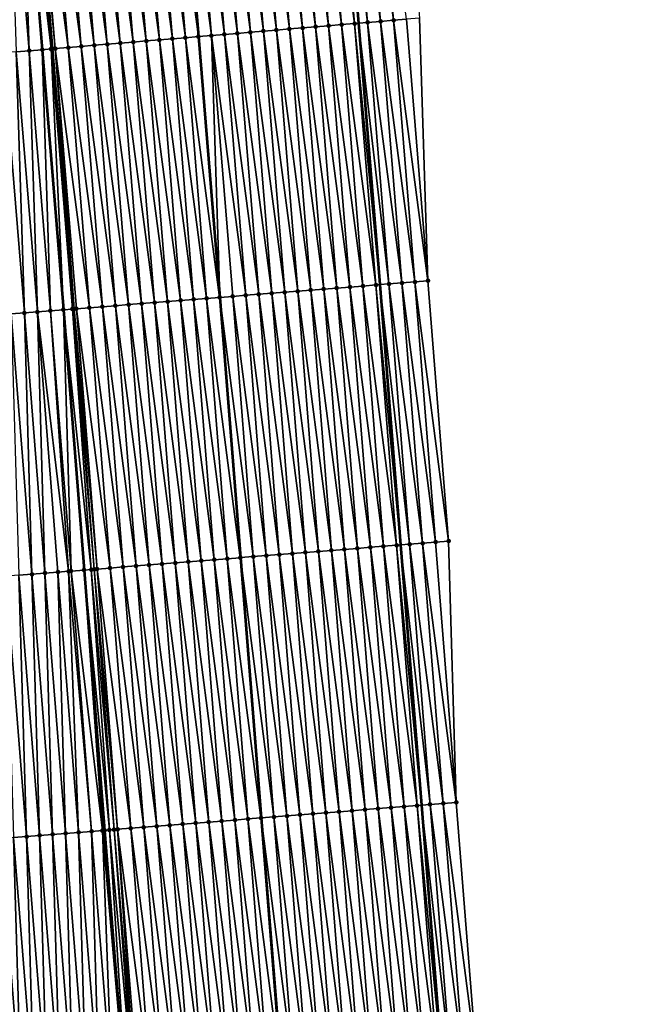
# Model space of a CAD drawing. Header units: feet. Extents: x 2010743 to 2022806, y 818705 to 837694.
# Tile 464 of 531: x 2011367 to 2011415, y 835138 to 835213. Entities that reach past the tile are written whole.
import ezdxf

# ---------------------------------------------------------------- set-up
doc = ezdxf.new("R2010")
doc.units = ezdxf.units.FT
doc.header["$MEASUREMENT"] = 0
for name, color, linetype, lineweight in [('EP_Travel Lane', 172, 'Continuous', 53), ('Road Shots', 141, 'Continuous', 100), ('STRIPING', 60, 'Continuous', 53)]:
    doc.layers.add(name, color=color, linetype=linetype, lineweight=lineweight)
doc.layers.add('I-77-MM17-21_NB-Surface-Border', color=7, linetype='Continuous')
doc.layers.add('I-77-MM17-21_NB-Surface-TIN', color=7, linetype='Continuous')

msp = doc.modelspace()

# ---------------------------------------------------------------- linework, layer by layer
at = {"layer": 'EP_Travel Lane'}
msp.add_polyline3d([(2011379.312, 835372.214, 318.371), (2011381.056, 835352.225, 318.031), (2011382.767, 835332.301, 317.694), (2011384.479, 835312.378, 317.312), (2011386.19, 835292.454, 316.967), (2011387.882, 835272.486, 316.613), (2011389.546, 835252.558, 316.264), (2011391.209, 835232.631, 315.902), (2011392.873, 835212.703, 315.569), (2011394.511, 835192.678, 315.213), (2011396.105, 835172.745, 314.846), (2011397.698, 835152.812, 314.476), (2011399.292, 835132.879, 314.135), (2011400.636, 835112.865, 313.791), (2011402.157, 835092.926, 313.419), (2011403.665, 835072.96, 313.042), (2011405.164, 835053.02, 312.71), (2011406.664, 835033.079, 312.361), (2011408.155, 835013.121, 312.006), (2011409.641, 834993.18, 311.649), (2011411.127, 834973.239, 311.263), (2011412.568, 834953.201, 310.905), (2011413.972, 834933.254, 310.525), (2011415.376, 834913.306, 310.196)], dxfattribs=at)
at = {"layer": 'I-77-MM17-21_NB-Surface-Border', "color": 3, "linetype": 'Continuous', "lineweight": -3}
msp.add_polyline3d([(2011380.052, 835372.28, 318.349), (2011383.785, 835352.46, 317.933), (2011385.487, 835332.535, 317.594), (2011388.186, 835312.697, 317.177), (2011389.888, 835292.773, 316.824), (2011392.573, 835272.881, 316.432), (2011394.237, 835252.953, 316.074), (2011395.9, 835233.026, 315.722), (2011397.564, 835213.098, 315.381), (2011398.201, 835192.973, 315.069), (2011399.779, 835173.039, 314.697), (2011400.361, 835153.025, 314.383), (2011401.94, 835133.09, 314.039)], dxfattribs=at)
at = {"layer": 'I-77-MM17-21_NB-Surface-TIN', "color": 128, "linetype": 'Continuous', "lineweight": -3}
for points in [[(2011392.582, 835212.678, 315.58), (2011390.918, 835232.606, 315.912), (2011389.921, 835232.523, 315.937)], [(2011390.918, 835232.606, 315.912), (2011392.873, 835212.703, 315.569), (2011391.209, 835232.631, 315.902)], [(2011392.582, 835212.678, 315.58), (2011392.873, 835212.703, 315.569), (2011390.918, 835232.606, 315.912)], [(2011393.578, 835212.762, 315.541), (2011391.914, 835232.69, 315.879), (2011391.209, 835232.631, 315.902)], [(2011393.578, 835212.762, 315.541), (2011391.209, 835232.631, 315.902), (2011392.873, 835212.703, 315.569)], [(2011394.575, 835212.846, 315.502), (2011392.911, 835232.774, 315.842), (2011391.914, 835232.69, 315.879)], [(2011393.578, 835212.762, 315.541), (2011394.575, 835212.846, 315.502), (2011391.914, 835232.69, 315.879)], [(2011395.571, 835212.93, 315.461), (2011393.907, 835232.858, 315.799), (2011392.911, 835232.774, 315.842)], [(2011394.575, 835212.846, 315.502), (2011395.571, 835212.93, 315.461), (2011392.911, 835232.774, 315.842)], [(2011395.571, 835212.93, 315.461), (2011396.568, 835213.014, 315.418), (2011393.907, 835232.858, 315.799)], [(2011383.613, 835211.927, 315.72), (2011381.949, 835231.855, 316.046), (2011380.953, 835231.772, 316.063)], [(2011384.61, 835212.011, 315.705), (2011382.946, 835231.939, 316.034), (2011381.949, 835231.855, 316.046)], [(2011383.613, 835211.927, 315.72), (2011384.61, 835212.011, 315.705), (2011381.949, 835231.855, 316.046)], [(2011385.606, 835212.094, 315.691), (2011383.942, 835232.022, 316.021), (2011382.946, 835231.939, 316.034)], [(2011384.61, 835212.011, 315.705), (2011385.606, 835212.094, 315.691), (2011382.946, 835231.939, 316.034)], [(2011386.603, 835212.178, 315.678), (2011384.939, 835232.106, 316.007), (2011383.942, 835232.022, 316.021)], [(2011385.606, 835212.094, 315.691), (2011386.603, 835212.178, 315.678), (2011383.942, 835232.022, 316.021)], [(2011387.599, 835212.261, 315.668), (2011385.935, 835232.189, 315.997), (2011384.939, 835232.106, 316.007)], [(2011386.603, 835212.178, 315.678), (2011387.599, 835212.261, 315.668), (2011384.939, 835232.106, 316.007)], [(2011388.596, 835212.344, 315.657), (2011386.932, 835232.272, 315.984), (2011385.935, 835232.189, 315.997)], [(2011387.599, 835212.261, 315.668), (2011388.596, 835212.344, 315.657), (2011385.935, 835232.189, 315.997)], [(2011389.592, 835212.428, 315.642), (2011387.928, 835232.356, 315.968), (2011386.932, 835232.272, 315.984)], [(2011388.596, 835212.344, 315.657), (2011389.592, 835212.428, 315.642), (2011386.932, 835232.272, 315.984)], [(2011390.589, 835212.511, 315.629), (2011388.925, 835232.439, 315.955), (2011387.928, 835232.356, 315.968)], [(2011389.592, 835212.428, 315.642), (2011390.589, 835212.511, 315.629), (2011387.928, 835232.356, 315.968)], [(2011391.585, 835212.595, 315.61), (2011389.921, 835232.523, 315.937), (2011388.925, 835232.439, 315.955)], [(2011390.589, 835212.511, 315.629), (2011391.585, 835212.595, 315.61), (2011388.925, 835232.439, 315.955)], [(2011391.585, 835212.595, 315.61), (2011392.582, 835212.678, 315.58), (2011389.921, 835232.523, 315.937)], [(2011374.644, 835211.176, 315.875), (2011372.981, 835231.104, 316.209), (2011371.984, 835231.02, 316.227)], [(2011375.641, 835211.259, 315.857), (2011373.977, 835231.187, 316.189), (2011372.981, 835231.104, 316.209)], [(2011374.644, 835211.176, 315.875), (2011375.641, 835211.259, 315.857), (2011372.981, 835231.104, 316.209)], [(2011376.637, 835211.343, 315.836), (2011374.974, 835231.271, 316.173), (2011373.977, 835231.187, 316.189)], [(2011375.641, 835211.259, 315.857), (2011376.637, 835211.343, 315.836), (2011373.977, 835231.187, 316.189)], [(2011377.634, 835211.426, 315.818), (2011375.97, 835231.354, 316.155), (2011374.974, 835231.271, 316.173)], [(2011376.637, 835211.343, 315.836), (2011377.634, 835211.426, 315.818), (2011374.974, 835231.271, 316.173)], [(2011378.63, 835211.51, 315.803), (2011376.967, 835231.438, 316.139), (2011375.97, 835231.354, 316.155)], [(2011377.634, 835211.426, 315.818), (2011378.63, 835211.51, 315.803), (2011375.97, 835231.354, 316.155)], [(2011379.627, 835211.593, 315.789), (2011377.963, 835231.521, 316.124), (2011376.967, 835231.438, 316.139)], [(2011378.63, 835211.51, 315.803), (2011379.627, 835211.593, 315.789), (2011376.967, 835231.438, 316.139)], [(2011380.623, 835211.677, 315.765), (2011378.96, 835231.605, 316.097), (2011377.963, 835231.521, 316.124)], [(2011379.627, 835211.593, 315.789), (2011380.623, 835211.677, 315.765), (2011377.963, 835231.521, 316.124)], [(2011378.96, 835231.605, 316.097), (2011380.634, 835211.678, 315.765), (2011378.97, 835231.606, 316.097)], [(2011380.623, 835211.677, 315.765), (2011380.634, 835211.678, 315.765), (2011378.96, 835231.605, 316.097)], [(2011381.62, 835211.76, 315.759), (2011379.956, 835231.688, 316.085), (2011378.97, 835231.606, 316.097)], [(2011381.62, 835211.76, 315.759), (2011378.97, 835231.606, 316.097), (2011380.634, 835211.678, 315.765)], [(2011382.617, 835211.844, 315.737), (2011380.953, 835231.772, 316.063), (2011379.956, 835231.688, 316.085)], [(2011381.62, 835211.76, 315.759), (2011382.617, 835211.844, 315.737), (2011379.956, 835231.688, 316.085)], [(2011382.617, 835211.844, 315.737), (2011383.613, 835211.927, 315.72), (2011380.953, 835231.772, 316.063)], [(2011367.669, 835210.592, 315.961), (2011367.002, 835230.603, 316.298), (2011366.005, 835230.52, 316.293)], [(2011366.672, 835210.509, 315.939), (2011367.669, 835210.592, 315.961), (2011366.005, 835230.52, 316.293)], [(2011369.341, 835210.731, 315.972), (2011367.734, 835230.664, 316.307), (2011367.002, 835230.603, 316.298)], [(2011369.341, 835210.731, 315.972), (2011367.002, 835230.603, 316.298), (2011368.665, 835210.675, 315.965)], [(2011367.669, 835210.592, 315.961), (2011368.665, 835210.675, 315.965), (2011367.002, 835230.603, 316.298)], [(2011369.468, 835210.742, 315.972), (2011367.813, 835230.67, 316.307), (2011367.734, 835230.664, 316.307)], [(2011369.341, 835210.731, 315.972), (2011369.468, 835210.742, 315.972), (2011367.734, 835230.664, 316.307)], [(2011369.662, 835210.758, 315.97), (2011367.998, 835230.686, 316.305), (2011367.813, 835230.67, 316.307)], [(2011369.468, 835210.742, 315.972), (2011369.662, 835210.758, 315.97), (2011367.813, 835230.67, 316.307)], [(2011370.658, 835210.842, 315.954), (2011368.995, 835230.769, 316.286), (2011367.998, 835230.686, 316.305)], [(2011369.662, 835210.758, 315.97), (2011370.658, 835210.842, 315.954), (2011367.998, 835230.686, 316.305)], [(2011371.655, 835210.925, 315.932), (2011369.991, 835230.853, 316.268), (2011368.995, 835230.769, 316.286)], [(2011370.658, 835210.842, 315.954), (2011371.655, 835210.925, 315.932), (2011368.995, 835230.769, 316.286)], [(2011372.651, 835211.009, 315.913), (2011370.988, 835230.937, 316.246), (2011369.991, 835230.853, 316.268)], [(2011371.655, 835210.925, 315.932), (2011372.651, 835211.009, 315.913), (2011369.991, 835230.853, 316.268)], [(2011373.648, 835211.092, 315.894), (2011371.984, 835231.02, 316.227), (2011370.988, 835230.937, 316.246)], [(2011372.651, 835211.009, 315.913), (2011373.648, 835211.092, 315.894), (2011370.988, 835230.937, 316.246)], [(2011373.648, 835211.092, 315.894), (2011374.644, 835211.176, 315.875), (2011371.984, 835231.02, 316.227)], [(2011398.201, 835192.973, 315.069), (2011396.568, 835213.014, 315.418), (2011395.571, 835212.93, 315.461)], [(2011398.201, 835192.973, 315.069), (2011397.564, 835213.098, 315.381), (2011396.568, 835213.014, 315.418)], [(2011389.229, 835192.258, 315.312), (2011387.599, 835212.261, 315.668), (2011386.603, 835212.178, 315.678)], [(2011390.226, 835192.337, 315.304), (2011388.596, 835212.344, 315.657), (2011387.599, 835212.261, 315.668)], [(2011389.229, 835192.258, 315.312), (2011390.226, 835192.337, 315.304), (2011387.599, 835212.261, 315.668)], [(2011391.223, 835192.416, 315.288), (2011389.592, 835212.428, 315.642), (2011388.596, 835212.344, 315.657)], [(2011390.226, 835192.337, 315.304), (2011391.223, 835192.416, 315.288), (2011388.596, 835212.344, 315.657)], [(2011392.22, 835192.496, 315.269), (2011390.589, 835212.511, 315.629), (2011389.592, 835212.428, 315.642)], [(2011391.223, 835192.416, 315.288), (2011392.22, 835192.496, 315.269), (2011389.592, 835212.428, 315.642)], [(2011393.216, 835192.575, 315.25), (2011391.585, 835212.595, 315.61), (2011390.589, 835212.511, 315.629)], [(2011392.22, 835192.496, 315.269), (2011393.216, 835192.575, 315.25), (2011390.589, 835212.511, 315.629)], [(2011394.213, 835192.655, 315.222), (2011392.582, 835212.678, 315.58), (2011391.585, 835212.595, 315.61)], [(2011393.216, 835192.575, 315.25), (2011394.213, 835192.655, 315.222), (2011391.585, 835212.595, 315.61)], [(2011392.582, 835212.678, 315.58), (2011394.511, 835192.678, 315.213), (2011392.873, 835212.703, 315.569)], [(2011394.213, 835192.655, 315.222), (2011394.511, 835192.678, 315.213), (2011392.582, 835212.678, 315.58)], [(2011395.21, 835192.734, 315.19), (2011393.578, 835212.762, 315.541), (2011392.873, 835212.703, 315.569)], [(2011395.21, 835192.734, 315.19), (2011392.873, 835212.703, 315.569), (2011394.511, 835192.678, 315.213)], [(2011396.207, 835192.814, 315.157), (2011394.575, 835212.846, 315.502), (2011393.578, 835212.762, 315.541)], [(2011395.21, 835192.734, 315.19), (2011396.207, 835192.814, 315.157), (2011393.578, 835212.762, 315.541)], [(2011397.204, 835192.893, 315.114), (2011395.571, 835212.93, 315.461), (2011394.575, 835212.846, 315.502)], [(2011396.207, 835192.814, 315.157), (2011397.204, 835192.893, 315.114), (2011394.575, 835212.846, 315.502)], [(2011397.204, 835192.893, 315.114), (2011398.201, 835192.973, 315.069), (2011395.571, 835212.93, 315.461)], [(2011380.257, 835191.545, 315.454), (2011378.63, 835211.51, 315.803), (2011377.634, 835211.426, 315.818)], [(2011381.254, 835191.624, 315.439), (2011379.627, 835211.593, 315.789), (2011378.63, 835211.51, 315.803)], [(2011380.257, 835191.545, 315.454), (2011381.254, 835191.624, 315.439), (2011378.63, 835211.51, 315.803)], [(2011382.251, 835191.704, 315.415), (2011380.623, 835211.677, 315.765), (2011379.627, 835211.593, 315.789)], [(2011381.254, 835191.624, 315.439), (2011382.251, 835191.704, 315.415), (2011379.627, 835211.593, 315.789)], [(2011382.251, 835191.704, 315.415), (2011380.634, 835211.678, 315.765), (2011380.623, 835211.677, 315.765)], [(2011381.62, 835211.76, 315.759), (2011380.634, 835211.678, 315.765), (2011382.265, 835191.705, 315.415)], [(2011382.251, 835191.704, 315.415), (2011382.265, 835191.705, 315.415), (2011380.634, 835211.678, 315.765)], [(2011384.245, 835191.862, 315.379), (2011382.617, 835211.844, 315.737), (2011381.62, 835211.76, 315.759)], [(2011383.248, 835191.783, 315.396), (2011381.62, 835211.76, 315.759), (2011382.265, 835191.705, 315.415)], [(2011383.248, 835191.783, 315.396), (2011384.245, 835191.862, 315.379), (2011381.62, 835211.76, 315.759)], [(2011385.242, 835191.941, 315.363), (2011383.613, 835211.927, 315.72), (2011382.617, 835211.844, 315.737)], [(2011384.245, 835191.862, 315.379), (2011385.242, 835191.941, 315.363), (2011382.617, 835211.844, 315.737)], [(2011386.238, 835192.021, 315.344), (2011384.61, 835212.011, 315.705), (2011383.613, 835211.927, 315.72)], [(2011385.242, 835191.941, 315.363), (2011386.238, 835192.021, 315.344), (2011383.613, 835211.927, 315.72)], [(2011387.235, 835192.1, 315.33), (2011385.606, 835212.094, 315.691), (2011384.61, 835212.011, 315.705)], [(2011386.238, 835192.021, 315.344), (2011387.235, 835192.1, 315.33), (2011384.61, 835212.011, 315.705)], [(2011388.232, 835192.179, 315.321), (2011386.603, 835212.178, 315.678), (2011385.606, 835212.094, 315.691)], [(2011387.235, 835192.1, 315.33), (2011388.232, 835192.179, 315.321), (2011385.606, 835212.094, 315.691)], [(2011388.232, 835192.179, 315.321), (2011389.229, 835192.258, 315.312), (2011386.603, 835212.178, 315.678)], [(2011369.341, 835210.731, 315.972), (2011368.665, 835210.675, 315.965), (2011370.289, 835190.753, 315.611)], [(2011370.98, 835190.807, 315.615), (2011369.468, 835210.742, 315.972), (2011369.341, 835210.731, 315.972)], [(2011370.98, 835190.807, 315.615), (2011369.341, 835210.731, 315.972), (2011370.289, 835190.753, 315.611)], [(2011371.11, 835190.818, 315.615), (2011369.662, 835210.758, 315.97), (2011369.468, 835210.742, 315.972)], [(2011370.98, 835190.807, 315.615), (2011371.11, 835190.818, 315.615), (2011369.468, 835210.742, 315.972)], [(2011372.283, 835190.911, 315.598), (2011370.658, 835210.842, 315.954), (2011369.662, 835210.758, 315.97)], [(2011371.11, 835190.818, 315.615), (2011371.286, 835190.832, 315.614), (2011369.662, 835210.758, 315.97)], [(2011371.286, 835190.832, 315.614), (2011372.283, 835190.911, 315.598), (2011369.662, 835210.758, 315.97)], [(2011373.279, 835190.99, 315.58), (2011371.655, 835210.925, 315.932), (2011370.658, 835210.842, 315.954)], [(2011372.283, 835190.911, 315.598), (2011373.279, 835190.99, 315.58), (2011370.658, 835210.842, 315.954)], [(2011374.276, 835191.069, 315.562), (2011372.651, 835211.009, 315.913), (2011371.655, 835210.925, 315.932)], [(2011373.279, 835190.99, 315.58), (2011374.276, 835191.069, 315.562), (2011371.655, 835210.925, 315.932)], [(2011375.273, 835191.149, 315.545), (2011373.648, 835211.092, 315.894), (2011372.651, 835211.009, 315.913)], [(2011374.276, 835191.069, 315.562), (2011375.273, 835191.149, 315.545), (2011372.651, 835211.009, 315.913)], [(2011376.27, 835191.228, 315.526), (2011374.644, 835211.176, 315.875), (2011373.648, 835211.092, 315.894)], [(2011375.273, 835191.149, 315.545), (2011376.27, 835191.228, 315.526), (2011373.648, 835211.092, 315.894)], [(2011377.267, 835191.307, 315.506), (2011375.641, 835211.259, 315.857), (2011374.644, 835211.176, 315.875)], [(2011376.27, 835191.228, 315.526), (2011377.267, 835191.307, 315.506), (2011374.644, 835211.176, 315.875)], [(2011378.264, 835191.387, 315.488), (2011376.637, 835211.343, 315.836), (2011375.641, 835211.259, 315.857)], [(2011377.267, 835191.307, 315.506), (2011378.264, 835191.387, 315.488), (2011375.641, 835211.259, 315.857)], [(2011379.261, 835191.466, 315.471), (2011377.634, 835211.426, 315.818), (2011376.637, 835211.343, 315.836)], [(2011378.264, 835191.387, 315.488), (2011379.261, 835191.466, 315.471), (2011376.637, 835211.343, 315.836)], [(2011379.261, 835191.466, 315.471), (2011380.257, 835191.545, 315.454), (2011377.634, 835211.426, 315.818)], [(2011367.298, 835190.516, 315.574), (2011366.672, 835210.509, 315.939), (2011365.676, 835210.426, 315.926)], [(2011366.301, 835190.438, 315.563), (2011367.298, 835190.516, 315.574), (2011365.676, 835210.426, 315.926)], [(2011368.295, 835190.595, 315.589), (2011367.669, 835210.592, 315.961), (2011366.672, 835210.509, 315.939)], [(2011367.298, 835190.516, 315.574), (2011368.295, 835190.595, 315.589), (2011366.672, 835210.509, 315.939)], [(2011369.292, 835190.674, 315.606), (2011368.665, 835210.675, 315.965), (2011367.669, 835210.592, 315.961)], [(2011368.295, 835190.595, 315.589), (2011369.292, 835190.674, 315.606), (2011367.669, 835210.592, 315.961)], [(2011370.289, 835190.753, 315.611), (2011370.289, 835190.753, 315.611), (2011368.665, 835210.675, 315.965)], [(2011369.292, 835190.674, 315.606), (2011370.289, 835190.753, 315.611), (2011368.665, 835210.675, 315.965)], [(2011395.792, 835172.72, 314.856), (2011394.213, 835192.655, 315.222), (2011393.216, 835192.575, 315.25)], [(2011394.213, 835192.655, 315.222), (2011396.105, 835172.745, 314.846), (2011394.511, 835192.678, 315.213)], [(2011395.792, 835172.72, 314.856), (2011396.105, 835172.745, 314.846), (2011394.213, 835192.655, 315.222)], [(2011396.789, 835172.8, 314.822), (2011395.21, 835192.734, 315.19), (2011394.511, 835192.678, 315.213)], [(2011396.789, 835172.8, 314.822), (2011394.511, 835192.678, 315.213), (2011396.105, 835172.745, 314.846)], [(2011397.786, 835172.879, 314.784), (2011396.207, 835192.814, 315.157), (2011395.21, 835192.734, 315.19)], [(2011396.789, 835172.8, 314.822), (2011397.786, 835172.879, 314.784), (2011395.21, 835192.734, 315.19)], [(2011398.783, 835172.959, 314.743), (2011397.204, 835192.893, 315.114), (2011396.207, 835192.814, 315.157)], [(2011397.786, 835172.879, 314.784), (2011398.783, 835172.959, 314.743), (2011396.207, 835192.814, 315.157)], [(2011399.779, 835173.039, 314.697), (2011398.201, 835192.973, 315.069), (2011397.204, 835192.893, 315.114)], [(2011398.783, 835172.959, 314.743), (2011399.779, 835173.039, 314.697), (2011397.204, 835192.893, 315.114)], [(2011386.82, 835172.007, 315.005), (2011385.242, 835191.941, 315.363), (2011384.245, 835191.862, 315.379)], [(2011387.817, 835172.086, 314.989), (2011386.238, 835192.021, 315.344), (2011385.242, 835191.941, 315.363)], [(2011386.82, 835172.007, 315.005), (2011387.817, 835172.086, 314.989), (2011385.242, 835191.941, 315.363)], [(2011388.814, 835172.166, 314.97), (2011387.235, 835192.1, 315.33), (2011386.238, 835192.021, 315.344)], [(2011387.817, 835172.086, 314.989), (2011388.814, 835172.166, 314.97), (2011386.238, 835192.021, 315.344)], [(2011389.811, 835172.245, 314.956), (2011388.232, 835192.179, 315.321), (2011387.235, 835192.1, 315.33)], [(2011388.814, 835172.166, 314.97), (2011389.811, 835172.245, 314.956), (2011387.235, 835192.1, 315.33)], [(2011390.808, 835172.324, 314.945), (2011389.229, 835192.258, 315.312), (2011388.232, 835192.179, 315.321)], [(2011389.811, 835172.245, 314.956), (2011390.808, 835172.324, 314.945), (2011388.232, 835192.179, 315.321)], [(2011391.805, 835172.403, 314.934), (2011390.226, 835192.337, 315.304), (2011389.229, 835192.258, 315.312)], [(2011390.808, 835172.324, 314.945), (2011391.805, 835172.403, 314.934), (2011389.229, 835192.258, 315.312)], [(2011392.802, 835172.482, 314.918), (2011391.223, 835192.416, 315.288), (2011390.226, 835192.337, 315.304)], [(2011391.805, 835172.403, 314.934), (2011392.802, 835172.482, 314.918), (2011390.226, 835192.337, 315.304)], [(2011393.798, 835172.562, 314.9), (2011392.22, 835192.496, 315.269), (2011391.223, 835192.416, 315.288)], [(2011392.802, 835172.482, 314.918), (2011393.798, 835172.562, 314.9), (2011391.223, 835192.416, 315.288)], [(2011394.795, 835172.641, 314.883), (2011393.216, 835192.575, 315.25), (2011392.22, 835192.496, 315.269)], [(2011393.798, 835172.562, 314.9), (2011394.795, 835172.641, 314.883), (2011392.22, 835192.496, 315.269)], [(2011394.795, 835172.641, 314.883), (2011395.792, 835172.72, 314.856), (2011393.216, 835192.575, 315.25)], [(2011376.852, 835171.214, 315.184), (2011375.273, 835191.149, 315.545), (2011374.276, 835191.069, 315.562)], [(2011377.849, 835171.294, 315.166), (2011376.27, 835191.228, 315.526), (2011375.273, 835191.149, 315.545)], [(2011376.852, 835171.214, 315.184), (2011377.849, 835171.294, 315.166), (2011375.273, 835191.149, 315.545)], [(2011378.846, 835171.373, 315.149), (2011377.267, 835191.307, 315.506), (2011376.27, 835191.228, 315.526)], [(2011377.849, 835171.294, 315.166), (2011378.846, 835171.373, 315.149), (2011376.27, 835191.228, 315.526)], [(2011379.842, 835171.452, 315.13), (2011378.264, 835191.387, 315.488), (2011377.267, 835191.307, 315.506)], [(2011378.846, 835171.373, 315.149), (2011379.842, 835171.452, 315.13), (2011377.267, 835191.307, 315.506)], [(2011380.839, 835171.531, 315.113), (2011379.261, 835191.466, 315.471), (2011378.264, 835191.387, 315.488)], [(2011379.842, 835171.452, 315.13), (2011380.839, 835171.531, 315.113), (2011378.264, 835191.387, 315.488)], [(2011381.836, 835171.611, 315.098), (2011380.257, 835191.545, 315.454), (2011379.261, 835191.466, 315.471)], [(2011380.839, 835171.531, 315.113), (2011381.836, 835171.611, 315.098), (2011379.261, 835191.466, 315.471)], [(2011382.833, 835171.69, 315.083), (2011381.254, 835191.624, 315.439), (2011380.257, 835191.545, 315.454)], [(2011381.836, 835171.611, 315.098), (2011382.833, 835171.69, 315.083), (2011380.257, 835191.545, 315.454)], [(2011383.83, 835171.769, 315.061), (2011382.251, 835191.704, 315.415), (2011381.254, 835191.624, 315.439)], [(2011382.833, 835171.69, 315.083), (2011383.83, 835171.769, 315.061), (2011381.254, 835191.624, 315.439)], [(2011382.251, 835191.704, 315.415), (2011383.853, 835171.771, 315.061), (2011382.265, 835191.705, 315.415)], [(2011383.83, 835171.769, 315.061), (2011383.853, 835171.771, 315.061), (2011382.251, 835191.704, 315.415)], [(2011384.827, 835171.848, 315.044), (2011383.248, 835191.783, 315.396), (2011382.265, 835191.705, 315.415)], [(2011384.827, 835171.848, 315.044), (2011382.265, 835191.705, 315.415), (2011383.853, 835171.771, 315.061)], [(2011385.824, 835171.928, 315.023), (2011384.245, 835191.862, 315.379), (2011383.248, 835191.783, 315.396)], [(2011384.827, 835171.848, 315.044), (2011385.824, 835171.928, 315.023), (2011383.248, 835191.783, 315.396)], [(2011385.824, 835171.928, 315.023), (2011386.82, 835172.007, 315.005), (2011384.245, 835191.862, 315.379)], [(2011367.88, 835170.503, 315.203), (2011367.298, 835190.516, 315.574), (2011366.301, 835190.438, 315.563)], [(2011366.883, 835170.425, 315.193), (2011367.88, 835170.503, 315.203), (2011366.301, 835190.438, 315.563)], [(2011368.877, 835170.582, 315.215), (2011368.295, 835190.595, 315.589), (2011367.298, 835190.516, 315.574)], [(2011367.88, 835170.503, 315.203), (2011368.877, 835170.582, 315.215), (2011367.298, 835190.516, 315.574)], [(2011370.687, 835170.725, 315.243), (2011369.292, 835190.674, 315.606), (2011368.295, 835190.595, 315.589)], [(2011368.877, 835170.582, 315.215), (2011369.874, 835170.661, 315.229), (2011368.295, 835190.595, 315.589)], [(2011369.874, 835170.661, 315.229), (2011370.687, 835170.725, 315.243), (2011368.295, 835190.595, 315.589)], [(2011370.871, 835170.739, 315.246), (2011370.289, 835190.753, 315.611), (2011369.292, 835190.674, 315.606)], [(2011370.687, 835170.725, 315.243), (2011370.871, 835170.739, 315.246), (2011369.292, 835190.674, 315.606)], [(2011372.42, 835170.862, 315.257), (2011370.98, 835190.807, 315.615), (2011370.289, 835190.753, 315.611)], [(2011371.868, 835170.818, 315.255), (2011370.289, 835190.753, 315.611), (2011370.289, 835190.753, 315.611)], [(2011372.42, 835170.862, 315.257), (2011370.289, 835190.753, 315.611), (2011371.868, 835170.818, 315.255)], [(2011371.868, 835170.818, 315.255), (2011371.868, 835170.818, 315.255), (2011370.289, 835190.753, 315.611)], [(2011370.871, 835170.739, 315.246), (2011371.868, 835170.818, 315.255), (2011370.289, 835190.753, 315.611)], [(2011372.644, 835170.88, 315.257), (2011371.11, 835190.818, 315.615), (2011370.98, 835190.807, 315.615)], [(2011372.42, 835170.862, 315.257), (2011372.644, 835170.88, 315.257), (2011370.98, 835190.807, 315.615)], [(2011372.865, 835170.897, 315.255), (2011371.286, 835190.832, 315.614), (2011371.11, 835190.818, 315.615)], [(2011372.644, 835170.88, 315.257), (2011372.865, 835170.897, 315.255), (2011371.11, 835190.818, 315.615)], [(2011373.861, 835170.976, 315.242), (2011372.283, 835190.911, 315.598), (2011371.286, 835190.832, 315.614)], [(2011372.865, 835170.897, 315.255), (2011373.861, 835170.976, 315.242), (2011371.286, 835190.832, 315.614)], [(2011374.858, 835171.056, 315.223), (2011373.279, 835190.99, 315.58), (2011372.283, 835190.911, 315.598)], [(2011373.861, 835170.976, 315.242), (2011374.858, 835171.056, 315.223), (2011372.283, 835190.911, 315.598)], [(2011375.855, 835171.135, 315.203), (2011374.276, 835191.069, 315.562), (2011373.279, 835190.99, 315.58)], [(2011374.858, 835171.056, 315.223), (2011375.855, 835171.135, 315.203), (2011373.279, 835190.99, 315.58)], [(2011375.855, 835171.135, 315.203), (2011376.852, 835171.214, 315.184), (2011374.276, 835191.069, 315.562)], [(2011400.361, 835153.025, 314.383), (2011399.779, 835173.039, 314.697), (2011398.783, 835172.959, 314.743)], [(2011392.387, 835152.39, 314.582), (2011390.808, 835172.324, 314.945), (2011389.811, 835172.245, 314.956)], [(2011393.384, 835152.469, 314.569), (2011391.805, 835172.403, 314.934), (2011390.808, 835172.324, 314.945)], [(2011392.387, 835152.39, 314.582), (2011393.384, 835152.469, 314.569), (2011390.808, 835172.324, 314.945)], [(2011394.38, 835152.548, 314.554), (2011392.802, 835172.482, 314.918), (2011391.805, 835172.403, 314.934)], [(2011393.384, 835152.469, 314.569), (2011394.38, 835152.548, 314.554), (2011391.805, 835172.403, 314.934)], [(2011395.377, 835152.627, 314.537), (2011393.798, 835172.562, 314.9), (2011392.802, 835172.482, 314.918)], [(2011394.38, 835152.548, 314.554), (2011395.377, 835152.627, 314.537), (2011392.802, 835172.482, 314.918)], [(2011396.374, 835152.707, 314.514), (2011394.795, 835172.641, 314.883), (2011393.798, 835172.562, 314.9)], [(2011395.377, 835152.627, 314.537), (2011396.374, 835152.707, 314.514), (2011393.798, 835172.562, 314.9)], [(2011397.371, 835152.786, 314.487), (2011395.792, 835172.72, 314.856), (2011394.795, 835172.641, 314.883)], [(2011396.374, 835152.707, 314.514), (2011397.371, 835152.786, 314.487), (2011394.795, 835172.641, 314.883)], [(2011395.792, 835172.72, 314.856), (2011397.698, 835152.812, 314.476), (2011396.105, 835172.745, 314.846)], [(2011397.371, 835152.786, 314.487), (2011397.698, 835152.812, 314.476), (2011395.792, 835172.72, 314.856)], [(2011398.368, 835152.866, 314.455), (2011396.789, 835172.8, 314.822), (2011396.105, 835172.745, 314.846)], [(2011398.368, 835152.866, 314.455), (2011396.105, 835172.745, 314.846), (2011397.698, 835152.812, 314.476)], [(2011399.365, 835152.945, 314.42), (2011397.786, 835172.879, 314.784), (2011396.789, 835172.8, 314.822)], [(2011398.368, 835152.866, 314.455), (2011399.365, 835152.945, 314.42), (2011396.789, 835172.8, 314.822)], [(2011400.361, 835153.025, 314.383), (2011398.783, 835172.959, 314.743), (2011397.786, 835172.879, 314.784)], [(2011399.365, 835152.945, 314.42), (2011400.361, 835153.025, 314.383), (2011397.786, 835172.879, 314.784)], [(2011382.418, 835151.597, 314.769), (2011380.839, 835171.531, 315.113), (2011379.842, 835171.452, 315.13)], [(2011383.415, 835151.676, 314.752), (2011381.836, 835171.611, 315.098), (2011380.839, 835171.531, 315.113)], [(2011382.418, 835151.597, 314.769), (2011383.415, 835151.676, 314.752), (2011380.839, 835171.531, 315.113)], [(2011384.412, 835151.755, 314.738), (2011382.833, 835171.69, 315.083), (2011381.836, 835171.611, 315.098)], [(2011383.415, 835151.676, 314.752), (2011384.412, 835151.755, 314.738), (2011381.836, 835171.611, 315.098)], [(2011385.409, 835151.835, 314.714), (2011383.83, 835171.769, 315.061), (2011382.833, 835171.69, 315.083)], [(2011384.412, 835151.755, 314.738), (2011385.409, 835151.835, 314.714), (2011382.833, 835171.69, 315.083)], [(2011383.83, 835171.769, 315.061), (2011385.44, 835151.837, 314.713), (2011383.853, 835171.771, 315.061)], [(2011385.409, 835151.835, 314.714), (2011385.44, 835151.837, 314.713), (2011383.83, 835171.769, 315.061)], [(2011386.406, 835151.914, 314.692), (2011384.827, 835171.848, 315.044), (2011383.853, 835171.771, 315.061)], [(2011386.406, 835151.914, 314.692), (2011383.853, 835171.771, 315.061), (2011385.44, 835151.837, 314.713)], [(2011387.402, 835151.993, 314.665), (2011385.824, 835171.928, 315.023), (2011384.827, 835171.848, 315.044)], [(2011386.406, 835151.914, 314.692), (2011387.402, 835151.993, 314.665), (2011384.827, 835171.848, 315.044)], [(2011388.399, 835152.073, 314.646), (2011386.82, 835172.007, 315.005), (2011385.824, 835171.928, 315.023)], [(2011387.402, 835151.993, 314.665), (2011388.399, 835152.073, 314.646), (2011385.824, 835171.928, 315.023)], [(2011389.396, 835152.152, 314.629), (2011387.817, 835172.086, 314.989), (2011386.82, 835172.007, 315.005)], [(2011388.399, 835152.073, 314.646), (2011389.396, 835152.152, 314.629), (2011386.82, 835172.007, 315.005)], [(2011390.393, 835152.231, 314.61), (2011388.814, 835172.166, 314.97), (2011387.817, 835172.086, 314.989)], [(2011389.396, 835152.152, 314.629), (2011390.393, 835152.231, 314.61), (2011387.817, 835172.086, 314.989)], [(2011391.39, 835152.31, 314.596), (2011389.811, 835172.245, 314.956), (2011388.814, 835172.166, 314.97)], [(2011390.393, 835152.231, 314.61), (2011391.39, 835152.31, 314.596), (2011388.814, 835172.166, 314.97)], [(2011391.39, 835152.31, 314.596), (2011392.387, 835152.39, 314.582), (2011389.811, 835172.245, 314.956)], [(2011373.278, 835150.87, 314.907), (2011371.868, 835170.818, 315.255), (2011370.871, 835170.739, 315.246)], [(2011373.817, 835150.913, 314.909), (2011372.42, 835170.862, 315.257), (2011371.868, 835170.818, 315.255)], [(2011373.446, 835150.884, 314.908), (2011371.868, 835170.818, 315.255), (2011371.868, 835170.818, 315.255)], [(2011373.817, 835150.913, 314.909), (2011371.868, 835170.818, 315.255), (2011373.447, 835150.884, 314.908)], [(2011373.446, 835150.884, 314.908), (2011373.447, 835150.884, 314.908), (2011371.868, 835170.818, 315.255)], [(2011373.278, 835150.87, 314.907), (2011373.446, 835150.884, 314.908), (2011371.868, 835170.818, 315.255)], [(2011374.167, 835150.941, 314.909), (2011372.644, 835170.88, 315.257), (2011372.42, 835170.862, 315.257)], [(2011373.817, 835150.913, 314.909), (2011374.167, 835150.941, 314.909), (2011372.42, 835170.862, 315.257)], [(2011374.443, 835150.963, 314.907), (2011372.865, 835170.897, 315.255), (2011372.644, 835170.88, 315.257)], [(2011374.167, 835150.941, 314.909), (2011374.443, 835150.963, 314.907), (2011372.644, 835170.88, 315.257)], [(2011375.44, 835151.042, 314.893), (2011373.861, 835170.976, 315.242), (2011372.865, 835170.897, 315.255)], [(2011374.443, 835150.963, 314.907), (2011375.44, 835151.042, 314.893), (2011372.865, 835170.897, 315.255)], [(2011376.437, 835151.121, 314.874), (2011374.858, 835171.056, 315.223), (2011373.861, 835170.976, 315.242)], [(2011375.44, 835151.042, 314.893), (2011376.437, 835151.121, 314.874), (2011373.861, 835170.976, 315.242)], [(2011377.434, 835151.2, 314.855), (2011375.855, 835171.135, 315.203), (2011374.858, 835171.056, 315.223)], [(2011376.437, 835151.121, 314.874), (2011377.434, 835151.2, 314.855), (2011374.858, 835171.056, 315.223)], [(2011378.431, 835151.28, 314.837), (2011376.852, 835171.214, 315.184), (2011375.855, 835171.135, 315.203)], [(2011377.434, 835151.2, 314.855), (2011378.431, 835151.28, 314.837), (2011375.855, 835171.135, 315.203)], [(2011379.428, 835151.359, 314.82), (2011377.849, 835171.294, 315.166), (2011376.852, 835171.214, 315.184)], [(2011378.431, 835151.28, 314.837), (2011379.428, 835151.359, 314.82), (2011376.852, 835171.214, 315.184)], [(2011380.424, 835151.438, 314.8), (2011378.846, 835171.373, 315.149), (2011377.849, 835171.294, 315.166)], [(2011379.428, 835151.359, 314.82), (2011380.424, 835151.438, 314.8), (2011377.849, 835171.294, 315.166)], [(2011381.421, 835151.518, 314.785), (2011379.842, 835171.452, 315.13), (2011378.846, 835171.373, 315.149)], [(2011380.424, 835151.438, 314.8), (2011381.421, 835151.518, 314.785), (2011378.846, 835171.373, 315.149)], [(2011381.421, 835151.518, 314.785), (2011382.418, 835151.597, 314.769), (2011379.842, 835171.452, 315.13)], [(2011367.465, 835150.411, 314.834), (2011366.883, 835170.425, 315.193), (2011365.886, 835170.346, 315.183)], [(2011366.468, 835150.332, 314.825), (2011367.465, 835150.411, 314.834), (2011365.886, 835170.346, 315.183)], [(2011368.462, 835150.49, 314.843), (2011367.88, 835170.503, 315.203), (2011366.883, 835170.425, 315.193)], [(2011367.465, 835150.411, 314.834), (2011368.462, 835150.49, 314.843), (2011366.883, 835170.425, 315.193)], [(2011369.459, 835150.569, 314.852), (2011368.877, 835170.582, 315.215), (2011367.88, 835170.503, 315.203)], [(2011368.462, 835150.49, 314.843), (2011369.459, 835150.569, 314.852), (2011367.88, 835170.503, 315.203)], [(2011370.456, 835150.648, 314.863), (2011369.874, 835170.661, 315.229), (2011368.877, 835170.582, 315.215)], [(2011369.459, 835150.569, 314.852), (2011370.456, 835150.648, 314.863), (2011368.877, 835170.582, 315.215)], [(2011371.453, 835150.726, 314.88), (2011370.687, 835170.725, 315.243), (2011369.874, 835170.661, 315.229)], [(2011370.456, 835150.648, 314.863), (2011371.453, 835150.726, 314.88), (2011369.874, 835170.661, 315.229)], [(2011372.45, 835150.805, 314.898), (2011370.871, 835170.739, 315.246), (2011370.687, 835170.725, 315.243)], [(2011371.453, 835150.726, 314.88), (2011372.45, 835150.805, 314.898), (2011370.687, 835170.725, 315.243)], [(2011372.45, 835150.805, 314.898), (2011373.278, 835150.87, 314.907), (2011370.871, 835170.739, 315.246)], [(2011397.953, 835132.772, 314.176), (2011396.374, 835152.707, 314.514), (2011395.377, 835152.627, 314.537)], [(2011398.95, 835132.851, 314.146), (2011397.371, 835152.786, 314.487), (2011396.374, 835152.707, 314.514)], [(2011397.953, 835132.772, 314.176), (2011398.95, 835132.851, 314.146), (2011396.374, 835152.707, 314.514)], [(2011397.371, 835152.786, 314.487), (2011399.292, 835132.879, 314.135), (2011397.698, 835152.812, 314.476)], [(2011398.95, 835132.851, 314.146), (2011399.292, 835132.879, 314.135), (2011397.371, 835152.786, 314.487)], [(2011399.947, 835132.931, 314.115), (2011398.368, 835152.866, 314.455), (2011397.698, 835152.812, 314.476)], [(2011399.947, 835132.931, 314.115), (2011397.698, 835152.812, 314.476), (2011399.292, 835132.879, 314.135)], [(2011400.943, 835133.011, 314.079), (2011399.365, 835152.945, 314.42), (2011398.368, 835152.866, 314.455)], [(2011399.947, 835132.931, 314.115), (2011400.943, 835133.011, 314.079), (2011398.368, 835152.866, 314.455)], [(2011401.94, 835133.09, 314.039), (2011400.361, 835153.025, 314.383), (2011399.365, 835152.945, 314.42)], [(2011400.943, 835133.011, 314.079), (2011401.94, 835133.09, 314.039), (2011399.365, 835152.945, 314.42)], [(2011387.984, 835131.98, 314.337), (2011386.406, 835151.914, 314.692), (2011385.44, 835151.837, 314.713)], [(2011388.981, 835132.059, 314.322), (2011387.402, 835151.993, 314.665), (2011386.406, 835151.914, 314.692)], [(2011387.984, 835131.98, 314.337), (2011388.981, 835132.059, 314.322), (2011386.406, 835151.914, 314.692)], [(2011389.978, 835132.138, 314.302), (2011388.399, 835152.073, 314.646), (2011387.402, 835151.993, 314.665)], [(2011388.981, 835132.059, 314.322), (2011389.978, 835132.138, 314.302), (2011387.402, 835151.993, 314.665)], [(2011390.975, 835132.217, 314.283), (2011389.396, 835152.152, 314.629), (2011388.399, 835152.073, 314.646)], [(2011389.978, 835132.138, 314.302), (2011390.975, 835132.217, 314.283), (2011388.399, 835152.073, 314.646)], [(2011391.972, 835132.297, 314.267), (2011390.393, 835152.231, 314.61), (2011389.396, 835152.152, 314.629)], [(2011390.975, 835132.217, 314.283), (2011391.972, 835132.297, 314.267), (2011389.396, 835152.152, 314.629)], [(2011392.969, 835132.376, 314.254), (2011391.39, 835152.31, 314.596), (2011390.393, 835152.231, 314.61)], [(2011391.972, 835132.297, 314.267), (2011392.969, 835132.376, 314.254), (2011390.393, 835152.231, 314.61)], [(2011393.966, 835132.455, 314.243), (2011392.387, 835152.39, 314.582), (2011391.39, 835152.31, 314.596)], [(2011392.969, 835132.376, 314.254), (2011393.966, 835132.455, 314.243), (2011391.39, 835152.31, 314.596)], [(2011394.962, 835132.534, 314.231), (2011393.384, 835152.469, 314.569), (2011392.387, 835152.39, 314.582)], [(2011393.966, 835132.455, 314.243), (2011394.962, 835132.534, 314.231), (2011392.387, 835152.39, 314.582)], [(2011395.959, 835132.613, 314.215), (2011394.38, 835152.548, 314.554), (2011393.384, 835152.469, 314.569)], [(2011394.962, 835132.534, 314.231), (2011395.959, 835132.613, 314.215), (2011393.384, 835152.469, 314.569)], [(2011396.956, 835132.693, 314.199), (2011395.377, 835152.627, 314.537), (2011394.38, 835152.548, 314.554)], [(2011395.959, 835132.613, 314.215), (2011396.956, 835132.693, 314.199), (2011394.38, 835152.548, 314.554)], [(2011396.956, 835132.693, 314.199), (2011397.953, 835132.772, 314.176), (2011395.377, 835152.627, 314.537)], [(2011379.013, 835131.266, 314.494), (2011377.434, 835151.2, 314.855), (2011376.437, 835151.121, 314.874)], [(2011380.01, 835131.345, 314.476), (2011378.431, 835151.28, 314.837), (2011377.434, 835151.2, 314.855)], [(2011379.013, 835131.266, 314.494), (2011380.01, 835131.345, 314.476), (2011377.434, 835151.2, 314.855)], [(2011381.006, 835131.425, 314.458), (2011379.428, 835151.359, 314.82), (2011378.431, 835151.28, 314.837)], [(2011380.01, 835131.345, 314.476), (2011381.006, 835131.425, 314.458), (2011378.431, 835151.28, 314.837)], [(2011382.003, 835131.504, 314.44), (2011380.424, 835151.438, 314.8), (2011379.428, 835151.359, 314.82)], [(2011381.006, 835131.425, 314.458), (2011382.003, 835131.504, 314.44), (2011379.428, 835151.359, 314.82)], [(2011383, 835131.583, 314.422), (2011381.421, 835151.518, 314.785), (2011380.424, 835151.438, 314.8)], [(2011382.003, 835131.504, 314.44), (2011383, 835131.583, 314.422), (2011380.424, 835151.438, 314.8)], [(2011383.997, 835131.663, 314.405), (2011382.418, 835151.597, 314.769), (2011381.421, 835151.518, 314.785)], [(2011383, 835131.583, 314.422), (2011383.997, 835131.663, 314.405), (2011381.421, 835151.518, 314.785)], [(2011384.994, 835131.742, 314.39), (2011383.415, 835151.676, 314.752), (2011382.418, 835151.597, 314.769)], [(2011383.997, 835131.663, 314.405), (2011384.994, 835131.742, 314.39), (2011382.418, 835151.597, 314.769)], [(2011385.991, 835131.821, 314.372), (2011384.412, 835151.755, 314.738), (2011383.415, 835151.676, 314.752)], [(2011384.994, 835131.742, 314.39), (2011385.991, 835131.821, 314.372), (2011383.415, 835151.676, 314.752)], [(2011386.988, 835131.9, 314.351), (2011385.409, 835151.835, 314.714), (2011384.412, 835151.755, 314.738)], [(2011385.991, 835131.821, 314.372), (2011386.988, 835131.9, 314.351), (2011384.412, 835151.755, 314.738)], [(2011385.409, 835151.835, 314.714), (2011387.027, 835131.904, 314.35), (2011385.44, 835151.837, 314.713)], [(2011386.988, 835131.9, 314.351), (2011387.027, 835131.904, 314.35), (2011385.409, 835151.835, 314.714)], [(2011387.984, 835131.98, 314.337), (2011385.44, 835151.837, 314.713), (2011387.027, 835131.904, 314.35)], [(2011368.047, 835130.398, 314.46), (2011367.465, 835150.411, 314.834), (2011366.468, 835150.332, 314.825)], [(2011369.044, 835130.477, 314.471), (2011368.462, 835150.49, 314.843), (2011367.465, 835150.411, 314.834)], [(2011368.047, 835130.398, 314.46), (2011369.044, 835130.477, 314.471), (2011367.465, 835150.411, 314.834)], [(2011370.041, 835130.556, 314.481), (2011369.459, 835150.569, 314.852), (2011368.462, 835150.49, 314.843)], [(2011369.044, 835130.477, 314.471), (2011370.041, 835130.556, 314.481), (2011368.462, 835150.49, 314.843)], [(2011371.038, 835130.635, 314.49), (2011370.456, 835150.648, 314.863), (2011369.459, 835150.569, 314.852)], [(2011370.041, 835130.556, 314.481), (2011371.038, 835130.635, 314.49), (2011369.459, 835150.569, 314.852)], [(2011372.035, 835130.713, 314.503), (2011371.453, 835150.726, 314.88), (2011370.456, 835150.648, 314.863)], [(2011371.038, 835130.635, 314.49), (2011372.035, 835130.713, 314.503), (2011370.456, 835150.648, 314.863)], [(2011373.032, 835130.792, 314.519), (2011372.45, 835150.805, 314.898), (2011371.453, 835150.726, 314.88)], [(2011372.035, 835130.713, 314.503), (2011373.032, 835130.792, 314.519), (2011371.453, 835150.726, 314.88)], [(2011374.028, 835130.871, 314.535), (2011373.278, 835150.87, 314.907), (2011372.45, 835150.805, 314.898)], [(2011373.032, 835130.792, 314.519), (2011374.028, 835130.871, 314.535), (2011372.45, 835150.805, 314.898)], [(2011375.025, 835130.949, 314.546), (2011373.446, 835150.884, 314.908), (2011373.278, 835150.87, 314.907)], [(2011374.028, 835130.871, 314.535), (2011375.025, 835130.949, 314.546), (2011373.278, 835150.87, 314.907)], [(2011375.025, 835130.949, 314.546), (2011373.447, 835150.884, 314.908), (2011373.446, 835150.884, 314.908)], [(2011375.084, 835130.954, 314.546), (2011373.817, 835150.913, 314.909), (2011373.447, 835150.884, 314.908)], [(2011375.025, 835130.949, 314.546), (2011375.026, 835130.949, 314.546), (2011373.447, 835150.884, 314.908)], [(2011375.084, 835130.954, 314.546), (2011373.447, 835150.884, 314.908), (2011375.026, 835130.949, 314.546)], [(2011375.662, 835131, 314.549), (2011374.167, 835150.941, 314.909), (2011373.817, 835150.913, 314.909)], [(2011375.084, 835130.954, 314.546), (2011375.662, 835131, 314.549), (2011373.817, 835150.913, 314.909)], [(2011375.817, 835131.012, 314.549), (2011374.443, 835150.963, 314.907), (2011374.167, 835150.941, 314.909)], [(2011375.662, 835131, 314.549), (2011375.817, 835131.012, 314.549), (2011374.167, 835150.941, 314.909)], [(2011377.019, 835131.108, 314.53), (2011375.44, 835151.042, 314.893), (2011374.443, 835150.963, 314.907)], [(2011375.817, 835131.012, 314.549), (2011376.022, 835131.028, 314.548), (2011374.443, 835150.963, 314.907)], [(2011376.022, 835131.028, 314.548), (2011377.019, 835131.108, 314.53), (2011374.443, 835150.963, 314.907)], [(2011378.016, 835131.187, 314.512), (2011376.437, 835151.121, 314.874), (2011375.44, 835151.042, 314.893)], [(2011377.019, 835131.108, 314.53), (2011378.016, 835131.187, 314.512), (2011375.44, 835151.042, 314.893)], [(2011378.016, 835131.187, 314.512), (2011379.013, 835131.266, 314.494), (2011376.437, 835151.121, 314.874)], [(2011367.05, 835130.32, 314.448), (2011366.468, 835150.332, 314.825), (2011365.471, 835150.254, 314.813)], [(2011366.053, 835130.241, 314.436), (2011367.05, 835130.32, 314.448), (2011365.471, 835150.254, 314.813)], [(2011367.05, 835130.32, 314.448), (2011368.047, 835130.398, 314.46), (2011366.468, 835150.332, 314.825)]]:
    msp.add_3dface(points, dxfattribs=at)
at = {"layer": 'Road Shots', "lineweight": 100}
for p in [(2011387.599, 835212.261, 315.668), (2011388.596, 835212.344, 315.657), (2011389.592, 835212.428, 315.642), (2011390.589, 835212.511, 315.629), (2011391.585, 835212.595, 315.61), (2011392.582, 835212.678, 315.58), (2011393.578, 835212.762, 315.541), (2011394.575, 835212.846, 315.502), (2011395.571, 835212.93, 315.461), (2011378.63, 835211.51, 315.803), (2011379.627, 835211.593, 315.789), (2011380.623, 835211.677, 315.765), (2011381.62, 835211.76, 315.759), (2011382.617, 835211.844, 315.737), (2011383.613, 835211.927, 315.72), (2011384.61, 835212.011, 315.705), (2011385.606, 835212.094, 315.691), (2011386.603, 835212.178, 315.678), (2011369.341, 835210.731, 315.972), (2011369.468, 835210.742, 315.972), (2011369.662, 835210.758, 315.97), (2011370.658, 835210.842, 315.954), (2011371.655, 835210.925, 315.932), (2011372.651, 835211.009, 315.913), (2011373.648, 835211.092, 315.894), (2011374.644, 835211.176, 315.875), (2011375.641, 835211.259, 315.857), (2011376.637, 835211.343, 315.836), (2011377.634, 835211.426, 315.818), (2011367.669, 835210.592, 315.961), (2011368.665, 835210.675, 315.965), (2011394.213, 835192.655, 315.222), (2011395.21, 835192.734, 315.19), (2011396.207, 835192.814, 315.157), (2011397.204, 835192.893, 315.114), (2011398.201, 835192.973, 315.069), (2011385.242, 835191.941, 315.363), (2011386.238, 835192.021, 315.344), (2011387.235, 835192.1, 315.33), (2011388.232, 835192.179, 315.321), (2011389.229, 835192.258, 315.312), (2011390.226, 835192.337, 315.304), (2011391.223, 835192.416, 315.288), (2011392.22, 835192.496, 315.269), (2011393.216, 835192.575, 315.25), (2011375.273, 835191.149, 315.545), (2011376.27, 835191.228, 315.526), (2011377.267, 835191.307, 315.506), (2011378.264, 835191.387, 315.488), (2011379.261, 835191.466, 315.471), (2011380.257, 835191.545, 315.454), (2011381.254, 835191.624, 315.439), (2011382.251, 835191.704, 315.415), (2011383.248, 835191.783, 315.396), (2011384.245, 835191.862, 315.379), (2011367.298, 835190.516, 315.574), (2011368.295, 835190.595, 315.589), (2011369.292, 835190.674, 315.606), (2011370.289, 835190.753, 315.611), (2011370.98, 835190.807, 315.615), (2011371.11, 835190.818, 315.615), (2011371.286, 835190.832, 315.614), (2011372.283, 835190.911, 315.598), (2011373.279, 835190.99, 315.58), (2011374.276, 835191.069, 315.562), (2011399.779, 835173.039, 314.697), (2011390.808, 835172.324, 314.945), (2011391.805, 835172.403, 314.934), (2011392.802, 835172.482, 314.918), (2011393.798, 835172.562, 314.9), (2011394.795, 835172.641, 314.883), (2011395.792, 835172.72, 314.856), (2011396.789, 835172.8, 314.822), (2011397.786, 835172.879, 314.784), (2011398.783, 835172.959, 314.743), (2011380.839, 835171.531, 315.113), (2011381.836, 835171.611, 315.098), (2011382.833, 835171.69, 315.083), (2011383.83, 835171.769, 315.061), (2011384.827, 835171.848, 315.044), (2011385.824, 835171.928, 315.023), (2011386.82, 835172.007, 315.005), (2011387.817, 835172.086, 314.989), (2011388.814, 835172.166, 314.97), (2011389.811, 835172.245, 314.956), (2011371.868, 835170.818, 315.255), (2011372.42, 835170.862, 315.257), (2011372.644, 835170.88, 315.257), (2011372.865, 835170.897, 315.255), (2011373.861, 835170.976, 315.242), (2011374.858, 835171.056, 315.223), (2011375.855, 835171.135, 315.203), (2011376.852, 835171.214, 315.184), (2011377.849, 835171.294, 315.166), (2011378.846, 835171.373, 315.149), (2011379.842, 835171.452, 315.13), (2011367.88, 835170.503, 315.203), (2011368.877, 835170.582, 315.215), (2011369.874, 835170.661, 315.229), (2011370.687, 835170.725, 315.243), (2011370.871, 835170.739, 315.246), (2011396.374, 835152.707, 314.514), (2011397.371, 835152.786, 314.487), (2011398.368, 835152.866, 314.455), (2011399.365, 835152.945, 314.42), (2011400.361, 835153.025, 314.383), (2011386.406, 835151.914, 314.692), (2011387.402, 835151.993, 314.665), (2011388.399, 835152.073, 314.646), (2011389.396, 835152.152, 314.629), (2011390.393, 835152.231, 314.61), (2011391.39, 835152.31, 314.596), (2011392.387, 835152.39, 314.582), (2011393.384, 835152.469, 314.569), (2011394.38, 835152.548, 314.554), (2011395.377, 835152.627, 314.537), (2011377.434, 835151.2, 314.855), (2011378.431, 835151.28, 314.837), (2011379.428, 835151.359, 314.82), (2011380.424, 835151.438, 314.8), (2011381.421, 835151.518, 314.785), (2011382.418, 835151.597, 314.769), (2011383.415, 835151.676, 314.752), (2011384.412, 835151.755, 314.738), (2011385.409, 835151.835, 314.714), (2011367.465, 835150.411, 314.834), (2011368.462, 835150.49, 314.843), (2011369.459, 835150.569, 314.852), (2011370.456, 835150.648, 314.863), (2011371.453, 835150.726, 314.88), (2011372.45, 835150.805, 314.898), (2011373.278, 835150.87, 314.907), (2011373.446, 835150.884, 314.908), (2011373.817, 835150.913, 314.909), (2011374.167, 835150.941, 314.909), (2011374.443, 835150.963, 314.907), (2011375.44, 835151.042, 314.893), (2011376.437, 835151.121, 314.874)]:
    msp.add_point(p, dxfattribs=at)
at = {"layer": 'STRIPING'}
for points in [[(2011367.114, 835371.13, 318.596), (2011368.851, 835351.178, 318.26), (2011370.553, 835331.254, 317.897), (2011372.255, 835311.33, 317.535), (2011373.957, 835291.405, 317.184), (2011375.643, 835271.46, 316.824), (2011377.307, 835251.533, 316.463), (2011378.97, 835231.606, 316.097), (2011380.634, 835211.678, 315.765), (2011382.265, 835191.705, 315.415), (2011383.853, 835171.771, 315.061), (2011385.44, 835151.837, 314.713), (2011387.027, 835131.904, 314.35), (2011388.438, 835111.93, 313.975), (2011389.961, 835091.991, 313.62), (2011391.469, 835072.039, 313.284), (2011392.968, 835052.098, 312.948), (2011394.467, 835032.157, 312.594), (2011395.957, 835012.209, 312.246), (2011397.442, 834992.267, 311.877), (2011398.928, 834972.325, 311.551), (2011400.361, 834952.339, 311.163), (2011401.762, 834932.392, 310.748), (2011403.163, 834912.444, 310.41)], [(2011355.15, 835370.068, 318.802), (2011356.884, 835350.152, 318.461), (2011358.586, 835330.228, 318.087), (2011360.288, 835310.304, 317.734), (2011361.991, 835290.38, 317.375), (2011363.674, 835270.458, 317.021), (2011365.338, 835250.53, 316.673), (2011367.002, 835230.603, 316.298), (2011368.665, 835210.675, 315.965), (2011370.289, 835190.753, 315.611), (2011371.868, 835170.818, 315.255), (2011373.447, 835150.884, 314.908), (2011375.026, 835130.949, 314.546), (2011376.457, 835111.011, 314.167), (2011377.98, 835091.072, 313.818), (2011379.487, 835071.134, 313.486), (2011380.986, 835051.194, 313.132), (2011382.486, 835031.253, 312.776), (2011383.976, 835011.313, 312.433), (2011385.46, 834991.372, 312.063), (2011386.945, 834971.43, 311.712), (2011388.374, 834951.493, 311.354), (2011389.776, 834931.546, 310.938), (2011391.178, 834911.598, 310.599)]]:
    msp.add_polyline3d(points, dxfattribs=at)

doc.saveas('drawing.dxf')
